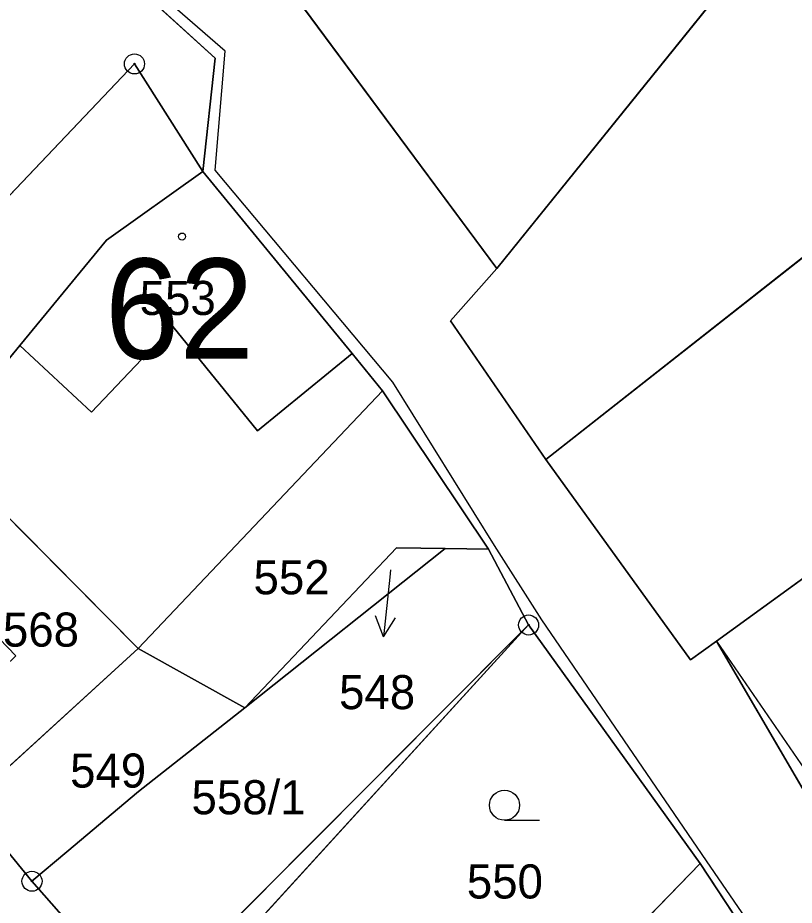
# Model space of a CAD drawing. Extents: x -689422 to -685210, y -987725 to -982160.
# Drawn here: x -687369.51 to -687330.8, y -985440.02 to -985395.76 of the extents above; entities that cross this region are included whole.
import ezdxf

# ---------------------------------------------------------------- set-up
doc = ezdxf.new("R2010")
doc.units = 0
for name, color, linetype in [('KN_Budovy', 7, 'Continuous'), ('KN_Budovy_cisla_domovni', 7, 'Continuous'), ('KN_Hranice_parcel', 7, 'Continuous'), ('KN_Hranice_parcel_vnitrni_kresba', 7, 'Continuous'), ('KN_Parcelni cisla', 7, 'Continuous'), ('KN_Parcelni cisla_sipky', 7, 'Continuous'), ('KN_Polygon parcely', 7, 'Continuous'), ('KN_POZEMKY_OSTATNI PLOCHA', 7, 'Continuous'), ('KN_POZEMKY_ZAHRADA', 7, 'Continuous'), ('KN_POZEMKY_ZASTAVENA PLOCHA', 7, 'Continuous'), ('KN_VYUZITI_13_zastavena plocha_zboreniste', 7, 'Continuous'), ('KN_VYUZITI_17_ostatni plocha_ostatni komunikace', 7, 'Continuous'), ('KN_VYUZITI_26_ostatni plocha_jina plocha', 7, 'Continuous'), ('KN_Značky bodu BP', 7, 'Continuous'), ('KN_Značky budov', 7, 'Continuous'), ('KN_Značky kultur', 7, 'Continuous')]:
    doc.layers.add(name, color=color, linetype=linetype)

msp = doc.modelspace()

# ---------------------------------------------------------------- linework, layer by layer
at = {"layer": 'KN_Budovy'}
for points in [[(-687352.84, -985412.5), (-687360.28, -985403.43), (-687365.09, -985406.85), (-687369.41, -985412.1), (-687365.84, -985415.42), (-687361.77, -985411.15), (-687357.56, -985416.35)], [(-687297.27, -985411.4), (-687302.9, -985403.79), (-687308.55, -985407.89), (-687334.67, -985426.84), (-687330.11, -985433.5), (-687303.5, -985414.42), (-687302.59, -985415.67), (-687299.16, -985413.17), (-687299.37, -985412.85)]]:
    msp.add_lwpolyline(points, close=True, dxfattribs=at)
at = {"layer": 'KN_Hranice_parcel'}
for p, q in [((-687345.63, -985408.26), (-687359.04, -985390.15)), ((-687308.55, -985407.89), (-687334.67, -985426.84)), ((-687351.32, -985414.36), (-687363.5, -985427.21)), ((-687351.32, -985414.36), (-687346.04, -985422.26)), ((-687358.19, -985430.18), (-687348.2, -985422.23)), ((-687348.2, -985422.23), (-687346.04, -985422.26)), ((-687346.04, -985422.26), (-687344.04, -985426.04)), ((-687363.16, -985445.22), (-687344.04, -985426.04)), ((-687344.04, -985426.04), (-687362.36, -985446.12)), ((-687344.04, -985426.04), (-687335.48, -985437.93)), ((-687328.33, -985437.72), (-687334.67, -985426.84)), ((-687363.5, -985427.21), (-687371.98, -985434.95)), ((-687358.19, -985430.18), (-687363.5, -985427.21)), ((-687371.98, -985434.95), (-687368.8, -985438.82)), ((-687335.48, -985437.93), (-687346.17, -985448.96)), ((-687335.48, -985437.93), (-687327.03, -985450.79)), ((-687363.16, -985445.22), (-687368.8, -985438.82))]:
    msp.add_line(p, q, dxfattribs=at)
for points in [[(-687345.63, -985408.26), (-687329.44, -985388.2), (-687331.62, -985386.42)], [(-687364.26, -985393.59), (-687359.67, -985397.78), (-687360.28, -985403.43)], [(-687314.01, -985394.3), (-687325.57, -985403.93), (-687343.18, -985417.79)], [(-687360.28, -985403.43), (-687363.69, -985398.06), (-687381.18, -985416.46)], [(-687373.52, -985417.11), (-687369.41, -985412.1), (-687365.09, -985406.85), (-687360.28, -985403.43)], [(-687360.28, -985403.43), (-687352.84, -985412.5), (-687351.32, -985414.36)], [(-687343.18, -985417.79), (-687347.94, -985410.88), (-687345.63, -985408.26)], [(-687373.52, -985417.11), (-687370.68, -985419.97), (-687363.5, -985427.21)], [(-687334.67, -985426.84), (-687335.97, -985427.78), (-687343.18, -985417.79)], [(-687348.2, -985422.23), (-687350.62, -985422.2), (-687358.19, -985430.18)], [(-687368.8, -985438.82), (-687367.07, -985437.36), (-687363.49, -985434.34), (-687358.19, -985430.18)]]:
    msp.add_lwpolyline(points, dxfattribs=at)
at = {"layer": 'KN_Hranice_parcel_vnitrni_kresba'}
for p, q in [((-687361.77, -985411.15), (-687365.84, -985415.42)), ((-687357.56, -985416.35), (-687361.77, -985411.15)), ((-687369.41, -985412.1), (-687365.84, -985415.42)), ((-687352.84, -985412.5), (-687357.56, -985416.35)), ((-687334.67, -985426.84), (-687330.11, -985433.5))]:
    msp.add_line(p, q, dxfattribs=at)
msp.add_lwpolyline([(-687326.46, -985450.51), (-687335.17, -985437.8), (-687343.38, -985425.79), (-687345.74, -985422.08), (-687350.81, -985413.93), (-687359.67, -985403.36), (-687359.17, -985397.43), (-687363.67, -985393.5)], dxfattribs=at)
at = {"layer": 'KN_Parcelni cisla_sipky'}
for p, q in [((-687350.92, -985423.29), (-687350.96, -985423.65)), ((-687350.96, -985423.65), (-687351.274, -985426.635)), ((-687351.274, -985426.635), (-687351.667, -985425.586)), ((-687351.274, -985426.635), (-687350.671, -985425.691))]:
    msp.add_line(p, q, dxfattribs=at)
at = {"layer": 'KN_Polygon parcely'}
for points in [[(-687295.29, -985369.25), (-687298.58, -985366.32), (-687305.71, -985359.55), (-687316.99, -985369.31), (-687322.37, -985375.53), (-687331.62, -985386.42), (-687329.44, -985388.2), (-687345.63, -985408.26), (-687347.94, -985410.88), (-687343.18, -985417.79), (-687325.57, -985403.93), (-687314.01, -985394.3), (-687316.64, -985390.76), (-687306.07, -985379.06), (-687305.46, -985379.82), (-687300.96, -985375.3)], [(-687341.15, -985378.92), (-687347, -985374.31), (-687350.53, -985378.89), (-687359.04, -985390.15), (-687345.63, -985408.26), (-687329.44, -985388.2), (-687331.62, -985386.42)], [(-687386.98, -985410.89), (-687391.3, -985415.34), (-687385.12, -985420.49), (-687381.18, -985416.46), (-687363.69, -985398.06), (-687360.28, -985403.43), (-687359.67, -985397.78), (-687364.26, -985393.59), (-687369.66, -985388.65), (-687369.802, -985389.769), (-687370.043, -985390.871), (-687370.381, -985391.948), (-687370.707, -985392.758), (-687371.209, -985393.769), (-687371.798, -985394.731), (-687372.47, -985395.637), (-687373.22, -985396.48)], [(-687325.57, -985403.93), (-687343.18, -985417.79), (-687335.97, -985427.78), (-687334.67, -985426.84), (-687308.55, -985407.89), (-687313.43, -985401.75), (-687306.9, -985396.56), (-687309.92, -985391.16), (-687314.01, -985394.3)], [(-687363.69, -985398.06), (-687381.18, -985416.46), (-687385.12, -985420.49), (-687381.49, -985423.51), (-687377.37, -985419.55), (-687377.09, -985419.84), (-687375.29, -985418.12), (-687374.78, -985418.65), (-687373.52, -985417.11), (-687369.41, -985412.1), (-687365.09, -985406.85), (-687360.28, -985403.43)], [(-687373.52, -985417.11), (-687370.68, -985419.97), (-687363.5, -985427.21), (-687351.32, -985414.36), (-687352.84, -985412.5), (-687360.28, -985403.43), (-687365.09, -985406.85), (-687369.41, -985412.1)], [(-687328.33, -985437.72), (-687318.29, -985431.49), (-687301.8, -985420.38), (-687296.86, -985417.23), (-687295.73, -985419.1), (-687293.15, -985416.98), (-687297.27, -985411.4), (-687302.9, -985403.79), (-687308.55, -985407.89), (-687334.67, -985426.84)], [(-687346.04, -985422.26), (-687351.32, -985414.36), (-687363.5, -985427.21), (-687358.19, -985430.18), (-687350.62, -985422.2), (-687348.2, -985422.23)], [(-687369.61, -985427.58), (-687374.31, -985432.11), (-687371.98, -985434.95), (-687363.5, -985427.21), (-687370.68, -985419.97), (-687373.52, -985417.11), (-687374.78, -985418.65), (-687371.53, -985422.02), (-687373.31, -985423.74)], [(-687344.04, -985426.04), (-687346.04, -985422.26), (-687348.2, -985422.23), (-687358.19, -985430.18), (-687363.49, -985434.34), (-687367.07, -985437.36), (-687368.8, -985438.82), (-687363.16, -985445.22)], [(-687348.2, -985422.23), (-687350.62, -985422.2), (-687358.19, -985430.18)], [(-687362.36, -985446.12), (-687344.04, -985426.04), (-687363.16, -985445.22)], [(-687350.32, -985445.13), (-687346.17, -985448.96), (-687335.48, -985437.93), (-687344.04, -985426.04), (-687362.36, -985446.12), (-687354.11, -985457.25), (-687351.38, -985454.48), (-687355.46, -985450.56), (-687357.25, -985448.94), (-687357.51, -985449.23), (-687357.9, -985448.9), (-687357.62, -985448.59), (-687358.01, -985448.24), (-687352.82, -985442.71)], [(-687363.5, -985427.21), (-687371.98, -985434.95), (-687368.8, -985438.82), (-687367.07, -985437.36), (-687363.49, -985434.34), (-687358.19, -985430.18)], [(-687362.36, -985446.12), (-687363.16, -985445.22), (-687368.8, -985438.82), (-687371.98, -985434.95), (-687386.31, -985448.01), (-687378.42, -985459.5)], [(-687345.7, -985469.69), (-687338.03, -985461.09), (-687335.18, -985458.05), (-687332.59, -985455.52), (-687332.82, -985455.23), (-687328.32, -985451.5), (-687328.14, -985451.72), (-687327.03, -985450.79), (-687335.48, -985437.93), (-687346.17, -985448.96), (-687351.38, -985454.48), (-687354.11, -985457.25)]]:
    msp.add_lwpolyline(points, close=True, dxfattribs=at)
for points in [[(-687328.33, -985437.72), (-687334.67, -985426.84), (-687335.97, -985427.78), (-687343.18, -985417.79), (-687347.94, -985410.88), (-687345.63, -985408.26), (-687359.04, -985390.15)], [(-687364.26, -985393.59), (-687359.67, -985397.78), (-687360.28, -985403.43), (-687352.84, -985412.5), (-687351.32, -985414.36), (-687346.04, -985422.26), (-687344.04, -985426.04), (-687335.48, -985437.93), (-687327.03, -985450.79)]]:
    msp.add_lwpolyline(points, dxfattribs=at)
at = {"layer": 'KN_POZEMKY_OSTATNI PLOCHA'}
for p, q in [((-687359.04, -985390.15), (-687345.63, -985408.26)), ((-687359.67, -985397.78), (-687364.26, -985393.59)), ((-687364.26, -985393.59), (-687359.67, -985397.78)), ((-687363.69, -985398.06), (-687381.18, -985416.46)), ((-687360.28, -985403.43), (-687363.69, -985398.06)), ((-687360.28, -985403.43), (-687359.67, -985397.78)), ((-687359.67, -985397.78), (-687360.28, -985403.43)), ((-687352.84, -985412.5), (-687360.28, -985403.43)), ((-687345.63, -985408.26), (-687347.94, -985410.88)), ((-687347.94, -985410.88), (-687343.18, -985417.79)), ((-687351.32, -985414.36), (-687352.84, -985412.5)), ((-687363.5, -985427.21), (-687351.32, -985414.36)), ((-687351.32, -985414.36), (-687346.04, -985422.26)), ((-687346.04, -985422.26), (-687351.32, -985414.36)), ((-687343.18, -985417.79), (-687335.97, -985427.78)), ((-687370.68, -985419.97), (-687363.5, -985427.21)), ((-687358.19, -985430.18), (-687350.62, -985422.2)), ((-687350.62, -985422.2), (-687358.19, -985430.18)), ((-687348.2, -985422.23), (-687358.19, -985430.18)), ((-687358.19, -985430.18), (-687348.2, -985422.23)), ((-687350.62, -985422.2), (-687348.2, -985422.23)), ((-687348.2, -985422.23), (-687350.62, -985422.2)), ((-687346.04, -985422.26), (-687348.2, -985422.23)), ((-687348.2, -985422.23), (-687346.04, -985422.26)), ((-687344.04, -985426.04), (-687346.04, -985422.26)), ((-687346.04, -985422.26), (-687344.04, -985426.04)), ((-687344.04, -985426.04), (-687363.16, -985445.22)), ((-687363.16, -985445.22), (-687344.04, -985426.04)), ((-687344.04, -985426.04), (-687362.36, -985446.12)), ((-687335.48, -985437.93), (-687344.04, -985426.04)), ((-687335.97, -985427.78), (-687334.67, -985426.84)), ((-687334.67, -985426.84), (-687328.33, -985437.72)), ((-687371.98, -985434.95), (-687363.5, -985427.21)), ((-687363.5, -985427.21), (-687371.98, -985434.95)), ((-687363.5, -985427.21), (-687358.19, -985430.18)), ((-687358.19, -985430.18), (-687363.5, -985427.21)), ((-687358.19, -985430.18), (-687363.49, -985434.34)), ((-687363.49, -985434.34), (-687358.19, -985430.18)), ((-687363.49, -985434.34), (-687367.07, -985437.36)), ((-687367.07, -985437.36), (-687363.49, -985434.34)), ((-687368.8, -985438.82), (-687371.98, -985434.95)), ((-687367.07, -985437.36), (-687368.8, -985438.82)), ((-687368.8, -985438.82), (-687367.07, -985437.36)), ((-687327.03, -985450.79), (-687335.48, -985437.93)), ((-687363.16, -985445.22), (-687368.8, -985438.82))]:
    msp.add_line(p, q, dxfattribs=at)
at = {"layer": 'KN_POZEMKY_ZAHRADA'}
for p, q in [((-687343.18, -985417.79), (-687325.57, -985403.93)), ((-687308.55, -985407.89), (-687334.67, -985426.84)), ((-687335.97, -985427.78), (-687343.18, -985417.79)), ((-687362.36, -985446.12), (-687344.04, -985426.04)), ((-687344.04, -985426.04), (-687335.48, -985437.93)), ((-687334.67, -985426.84), (-687335.97, -985427.78)), ((-687371.98, -985434.95), (-687368.8, -985438.82)), ((-687335.48, -985437.93), (-687346.17, -985448.96)), ((-687346.17, -985448.96), (-687335.48, -985437.93)), ((-687335.48, -985437.93), (-687327.03, -985450.79)), ((-687368.8, -985438.82), (-687363.16, -985445.22))]:
    msp.add_line(p, q, dxfattribs=at)
at = {"layer": 'KN_POZEMKY_ZASTAVENA PLOCHA'}
for p, q in [((-687329.44, -985388.2), (-687345.63, -985408.26)), ((-687345.63, -985408.26), (-687329.44, -985388.2)), ((-687345.63, -985408.26), (-687359.04, -985390.15)), ((-687381.18, -985416.46), (-687363.69, -985398.06)), ((-687363.69, -985398.06), (-687360.28, -985403.43)), ((-687365.09, -985406.85), (-687360.28, -985403.43)), ((-687360.28, -985403.43), (-687365.09, -985406.85)), ((-687360.28, -985403.43), (-687352.84, -985412.5)), ((-687325.57, -985403.93), (-687343.18, -985417.79)), ((-687369.41, -985412.1), (-687365.09, -985406.85)), ((-687365.09, -985406.85), (-687369.41, -985412.1)), ((-687347.94, -985410.88), (-687345.63, -985408.26)), ((-687334.67, -985426.84), (-687308.55, -985407.89)), ((-687343.18, -985417.79), (-687347.94, -985410.88)), ((-687373.52, -985417.11), (-687369.41, -985412.1)), ((-687369.41, -985412.1), (-687373.52, -985417.11)), ((-687352.84, -985412.5), (-687351.32, -985414.36)), ((-687351.32, -985414.36), (-687363.5, -985427.21)), ((-687363.5, -985427.21), (-687370.68, -985419.97)), ((-687328.33, -985437.72), (-687334.67, -985426.84))]:
    msp.add_line(p, q, dxfattribs=at)
at = {"layer": 'KN_VYUZITI_13_zastavena plocha_zboreniste'}
for p, q in [((-687329.44, -985388.2), (-687345.63, -985408.26)), ((-687345.63, -985408.26), (-687359.04, -985390.15)), ((-687381.18, -985416.46), (-687363.69, -985398.06)), ((-687363.69, -985398.06), (-687360.28, -985403.43)), ((-687360.28, -985403.43), (-687365.09, -985406.85)), ((-687365.09, -985406.85), (-687369.41, -985412.1)), ((-687369.41, -985412.1), (-687373.52, -985417.11))]:
    msp.add_line(p, q, dxfattribs=at)
at = {"layer": 'KN_VYUZITI_17_ostatni plocha_ostatni komunikace'}
for p, q in [((-687359.04, -985390.15), (-687345.63, -985408.26)), ((-687359.67, -985397.78), (-687364.26, -985393.59)), ((-687364.26, -985393.59), (-687359.67, -985397.78)), ((-687363.69, -985398.06), (-687381.18, -985416.46)), ((-687360.28, -985403.43), (-687363.69, -985398.06)), ((-687360.28, -985403.43), (-687359.67, -985397.78)), ((-687359.67, -985397.78), (-687360.28, -985403.43)), ((-687352.84, -985412.5), (-687360.28, -985403.43)), ((-687345.63, -985408.26), (-687347.94, -985410.88)), ((-687347.94, -985410.88), (-687343.18, -985417.79)), ((-687351.32, -985414.36), (-687352.84, -985412.5)), ((-687346.04, -985422.26), (-687351.32, -985414.36)), ((-687343.18, -985417.79), (-687335.97, -985427.78)), ((-687344.04, -985426.04), (-687346.04, -985422.26)), ((-687335.48, -985437.93), (-687344.04, -985426.04)), ((-687335.97, -985427.78), (-687334.67, -985426.84)), ((-687334.67, -985426.84), (-687328.33, -985437.72)), ((-687327.03, -985450.79), (-687335.48, -985437.93))]:
    msp.add_line(p, q, dxfattribs=at)
at = {"layer": 'KN_VYUZITI_26_ostatni plocha_jina plocha'}
for p, q in [((-687363.5, -985427.21), (-687351.32, -985414.36)), ((-687351.32, -985414.36), (-687346.04, -985422.26)), ((-687370.68, -985419.97), (-687363.5, -985427.21)), ((-687358.19, -985430.18), (-687350.62, -985422.2)), ((-687350.62, -985422.2), (-687358.19, -985430.18)), ((-687348.2, -985422.23), (-687358.19, -985430.18)), ((-687358.19, -985430.18), (-687348.2, -985422.23)), ((-687350.62, -985422.2), (-687348.2, -985422.23)), ((-687348.2, -985422.23), (-687350.62, -985422.2)), ((-687346.04, -985422.26), (-687348.2, -985422.23)), ((-687348.2, -985422.23), (-687346.04, -985422.26)), ((-687346.04, -985422.26), (-687344.04, -985426.04)), ((-687344.04, -985426.04), (-687363.16, -985445.22)), ((-687363.16, -985445.22), (-687344.04, -985426.04)), ((-687344.04, -985426.04), (-687362.36, -985446.12)), ((-687371.98, -985434.95), (-687363.5, -985427.21)), ((-687363.5, -985427.21), (-687371.98, -985434.95)), ((-687363.5, -985427.21), (-687358.19, -985430.18)), ((-687358.19, -985430.18), (-687363.5, -985427.21)), ((-687358.19, -985430.18), (-687363.49, -985434.34)), ((-687363.49, -985434.34), (-687358.19, -985430.18)), ((-687363.49, -985434.34), (-687367.07, -985437.36)), ((-687367.07, -985437.36), (-687363.49, -985434.34)), ((-687368.8, -985438.82), (-687371.98, -985434.95)), ((-687367.07, -985437.36), (-687368.8, -985438.82)), ((-687368.8, -985438.82), (-687367.07, -985437.36)), ((-687363.16, -985445.22), (-687368.8, -985438.82))]:
    msp.add_line(p, q, dxfattribs=at)
at = {"layer": 'KN_Značky bodu BP'}
for centre, radius in [((-687363.69, -985398.06), 0.5), ((-687363.69, -985398.06), 0.0303), ((-687344.04, -985426.04), 0.5), ((-687344.04, -985426.04), 0.0303), ((-687368.8, -985438.82), 0.5), ((-687368.8, -985438.82), 0.0303)]:
    msp.add_circle(centre, radius, dxfattribs=at)
at = {"layer": 'KN_Značky budov'}
msp.add_circle((-687361.317, -985406.669), 0.175, dxfattribs=at)
at = {"layer": 'KN_Značky kultur'}
msp.add_line((-687345.243, -985435.78), (-687343.493, -985435.78), dxfattribs=at)
msp.add_circle((-687345.243, -985435.03), 0.75, dxfattribs=at)

# ---------------------------------------------------------------- texts
at = {"layer": 'KN_Budovy_cisla_domovni'}
msp.add_text('62', height=5, dxfattribs=at).set_placement((-687365.17, -985412.764))
at = {"layer": 'KN_Parcelni cisla'}
for s, p in [('553', (-687363.43, -985410.58)), ('552', (-687357.755, -985424.51)), ('568', (-687370.25, -985427.12)), ('548', (-687353.49, -985430.238)), ('549', (-687366.9, -985434.15)), ('558/1', (-687360.848, -985435.48)), ('550', (-687347.12, -985439.68))]:
    msp.add_text(s, height=1.7, dxfattribs=at).set_placement(p)

doc.saveas('drawing.dxf')
